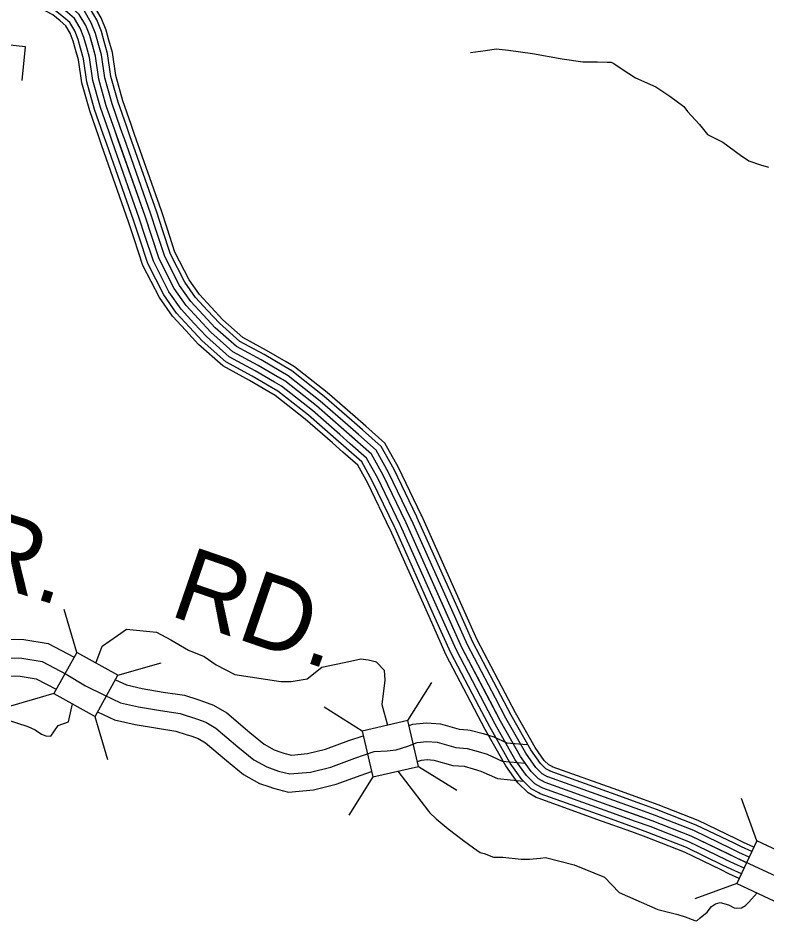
# Model space of a CAD drawing. Extents: x 1551132 to 1791609, y 378168 to 563823.
# Drawn here: x 1591734 to 1595517, y 446576 to 451139 of the extents above; entities that cross this region are included whole.
import ezdxf

# ---------------------------------------------------------------- set-up
doc = ezdxf.new("R2010")
doc.units = 0
for name, color, linetype in [('DESIGN - ROW - Right-of-Way and Easement Labels', 7, 'Continuous'), ('DESIGN - TRANSPORTATION - Text', 7, 'Continuous'), ('DESIGN - UTILITIES - Cable (Underground) with Text', 7, 'Continuous'), ('SURVEY - CONTROL with Text', 7, 'Continuous'), ('SURVEY - DRAINAGE - Storm Sewer', 7, 'Continuous'), ('SURVEY - PROPERTY - Owners', 7, 'Continuous')]:
    doc.layers.add(name, color=color, linetype=linetype)

msp = doc.modelspace()

# ---------------------------------------------------------------- linework, layer by layer
at = {"layer": 'DESIGN - TRANSPORTATION - Text'}
for points in [[(1594019.145, 450965.099), (1594095.168, 450974.424), (1594149.217, 450983.941), (1594211.116, 450977.382), (1594332.888, 450960.282), (1594482.551, 450932.923), (1594586.357, 450917.981), (1594660.297, 450917.315), (1594710.262, 450916.873), (1594730.245, 450916.69), (1594744.17, 450908.556), (1594785.902, 450880.164), (1594853.5, 450837.529), (1594955.04, 450790.595), (1595026.596, 450743.919), (1595096.111, 450691.259), (1595115.894, 450667.067), (1595175.293, 450600.49), (1595216.85, 450550.089), (1595294.465, 450511.363), (1595383.863, 450446.519), (1595425.595, 450418.127), (1595483.385, 450397.593), (1595525.251, 450385.21)], [(1592125.971, 447878.9), (1592158.97, 447964.227), (1592236.393, 448017.846), (1592281.967, 448050.988), (1592433.905, 448034.821), (1592505.02, 447996.012), (1592595.535, 447944.261), (1592673.116, 447911.918), (1592734.54, 447869.875), (1592828.288, 447821.357), (1593061.04, 447785.782), (1593112.764, 447785.782), (1593193.579, 447798.715), (1593268.319, 447857.659), (1593412.474, 447888.385), (1593464.531, 447899.927), (1593504.472, 447895.568), (1593538.379, 447887.251), (1593543.429, 447884.818), (1593583.87, 447842.859), (1593586.853, 447792.224), (1593571.962, 447670.096), (1593599.594, 447564.418)], [(1591663.44, 447597.293), (1591783.037, 447558.2), (1591820.869, 447541.85), (1591852.66, 447519.549), (1591874.576, 447511.349), (1591898.543, 447509.132), (1591935.625, 447563.6), (1591989.232, 447581.476), (1592008.065, 447672.586)], [(1593652.576, 447332.787), (1593807.589, 447130.465), (1593812.006, 447123.715), (1593845.713, 447091.389), (1593907.253, 447040.804), (1593984.71, 446982.07), (1594034.367, 446945.602), (1594068.141, 446921.285), (1594088.091, 446917.101), (1594135.906, 446898.659), (1594181.872, 446898.251), (1594275.711, 446887.401), (1594317.677, 446887.026), (1594373.684, 446892.526), (1594398.75, 446896.159)], [(1594398.75, 446896.159), (1594543.48, 446859.542), (1594695.352, 446796.99), (1594769.8, 446719.547), (1594966.337, 446633.161), (1595067.251, 446608.327), (1595104.292, 446596.094), (1595152.107, 446577.651), (1595162.082, 446575.56), (1595180.198, 446591.41), (1595214.406, 446619.119), (1595236.639, 446648.937), (1595256.747, 446662.77), (1595280.771, 446668.554), (1595322.645, 446656.17), (1595350.503, 446641.912), (1595364.477, 446639.787), (1595388.477, 446641.57), (1595408.56, 446653.404), (1595424.693, 446671.271), (1595466.975, 446717.355)]]:
    msp.add_lwpolyline(points, dxfattribs=at)
at = {"layer": 'DESIGN - UTILITIES - Cable (Underground) with Text'}
for p, q in [((1591772.01, 450994.054), (1591494.506, 451023.315)), ((1591754.146, 450823.998), (1591772.01, 450994.054))]:
    msp.add_line(p, q, dxfattribs=at)
at = {"layer": 'SURVEY - CONTROL with Text'}
for points in [[(1592192.721, 451027.082), (1592178.338, 451078.434), (1592153.947, 451140.194), (1592110.207, 451213.596), (1592058.658, 451258.488), (1592005.459, 451300.548), (1591952.16, 451329.899), (1591888.654, 451358.483), (1591771.19, 451383.475), (1591758.857, 451384.7)], [(1592139.073, 451012.049), (1592125.456, 451060.633), (1592103.782, 451115.543), (1592066.899, 451177.428), (1592023.067, 451215.596), (1591974.535, 451253.972), (1591927.244, 451280.014), (1591871.229, 451305.231), (1591762.615, 451328.332), (1591753.348, 451329.257)], [(1592168.922, 451020.407), (1592154.881, 451070.534), (1592131.689, 451129.26), (1592090.999, 451197.554), (1592042.875, 451239.463), (1591991.743, 451279.881), (1591941.111, 451307.773), (1591880.92, 451334.857), (1591767.39, 451359.016), (1591756.415, 451360.108)], [(1592109.223, 451003.682), (1592096.04, 451050.733), (1592075.866, 451101.826), (1592042.808, 451157.302), (1592003.267, 451191.737), (1591957.327, 451228.054), (1591913.386, 451252.255), (1591861.529, 451275.597), (1591757.848, 451297.656), (1591750.29, 451298.406)], [(1592079.374, 450995.315), (1592066.624, 451040.833), (1592047.95, 451088.109), (1592018.717, 451137.177), (1591983.468, 451167.878), (1591940.119, 451202.137), (1591899.528, 451224.496), (1591851.829, 451245.963), (1591753.082, 451266.98), (1591747.232, 451267.555)], [(1592024.759, 450980.014), (1592012.8, 451022.716), (1591996.884, 451063.017), (1591974.635, 451100.359), (1591947.235, 451124.218), (1591908.636, 451154.727), (1591874.162, 451173.711), (1591834.088, 451191.753), (1591744.349, 451210.845), (1591741.632, 451211.112)], [(1592049.525, 450986.956), (1592037.2, 451030.932), (1592020.042, 451074.392), (1591994.618, 451117.051), (1591963.66, 451144.01), (1591922.911, 451176.228), (1591885.662, 451196.737), (1591842.138, 451216.337), (1591748.307, 451236.296), (1591744.165, 451236.704)], [(1595746.602, 446716.589), (1595361.919, 446893.752), (1595134.733, 447003.621), (1594937.313, 447081.223), (1594709.926, 447163.058), (1594396.767, 447275.586), (1594362.901, 447293.87), (1594325.169, 447330.204), (1594271.72, 447406.723), (1594171.014, 447585.761), (1593975.694, 447957.803), (1593694.226, 448586.903), (1593577.971, 448828.151), (1593518.739, 448934.762), (1593379.634, 449057.998), (1593240.521, 449179.227), (1593081.441, 449304.621), (1592946.019, 449383.757), (1592818.531, 449452.817), (1592707.25, 449551.811), (1592582.236, 449686.956), (1592522.846, 449771.533), (1592445.931, 449922.345), (1592375.475, 450137.209), (1592222.612, 450573.037), (1592179.496, 450695.557), (1592142.456, 450830.044), (1592125.289, 450946.355), (1592096.04, 451050.733), (1592075.866, 451101.826), (1592042.808, 451157.302)], [(1592269.569, 450532.803), (1592251.861, 450583.313), (1592209.096, 450704.832), (1592172.847, 450836.444), (1592155.672, 450952.831), (1592139.073, 451012.065)], [(1592298.827, 450543.062), (1592281.102, 450593.588), (1592238.695, 450714.099), (1592203.238, 450842.853), (1592186.046, 450959.297), (1592168.922, 451020.424)], [(1592322.151, 450551.245), (1592304.427, 450601.78), (1592262.294, 450721.5), (1592227.462, 450847.953), (1592210.271, 450964.456), (1592192.721, 451027.099)], [(1592157.547, 450493.51), (1592139.856, 450543.962), (1592095.74, 450669.315), (1592056.466, 450811.927), (1592039.325, 450928.046), (1592024.759, 450980.031)], [(1592181.813, 450502.027), (1592164.122, 450552.487), (1592120.298, 450677.015), (1592081.674, 450817.235), (1592064.533, 450933.413), (1592049.525, 450986.973)], [(1592211.071, 450512.286), (1592193.363, 450562.762), (1592149.897, 450686.282), (1592112.065, 450823.644), (1592094.907, 450939.88), (1592079.374, 450995.332)], [(1592240.32, 450522.544), (1592222.612, 450573.037), (1592179.496, 450695.557), (1592142.456, 450830.044), (1592125.289, 450946.355), (1592109.223, 451003.698)], [(1592374.575, 450040.465), (1592346.117, 450127.251), (1592211.071, 450512.302)], [(1592404.032, 450050.124), (1592375.475, 450137.209), (1592240.32, 450522.561)], [(1592433.49, 450059.782), (1592404.832, 450147.168), (1592269.569, 450532.82)], [(1592462.948, 450069.441), (1592434.19, 450157.135), (1592298.827, 450543.078)], [(1592486.43, 450077.15), (1592457.598, 450165.077), (1592322.143, 450551.262)], [(1592320.684, 450022.79), (1592292.41, 450109.025), (1592157.547, 450493.527)], [(1592345.117, 450030.807), (1592316.759, 450117.284), (1592181.813, 450502.044)], [(1592668.059, 449639.83), (1592606.411, 449706.482), (1592549.47, 449787.559), (1592474.639, 449934.287), (1592433.482, 450059.799)], [(1592690.817, 449660.88), (1592630.577, 449725.999), (1592576.095, 449803.592), (1592503.347, 449946.238), (1592462.939, 450069.458)], [(1592708.958, 449677.664), (1592649.851, 449741.566), (1592597.319, 449816.376), (1592526.229, 449955.755), (1592486.422, 450077.166)], [(1592580.911, 449559.211), (1592513.846, 449631.721), (1592447.514, 449726.174), (1592364.7, 449888.553), (1592320.676, 450022.806)], [(1592599.786, 449576.678), (1592533.896, 449647.913), (1592469.597, 449739.474), (1592388.516, 449898.453), (1592345.109, 450030.823)], [(1592622.544, 449597.729), (1592558.062, 449667.431), (1592496.222, 449755.508), (1592417.224, 449910.403), (1592374.566, 450040.482)], [(1592645.301, 449618.779), (1592582.236, 449686.956), (1592522.846, 449771.533), (1592445.931, 449922.345), (1592404.024, 450050.14)], [(1593076.441, 449379.357), (1592976.435, 449437.8), (1592854.371, 449503.918), (1592750.716, 449596.129), (1592690.8, 449660.889)], [(1593088.908, 449400.699), (1592988.552, 449459.342), (1592868.663, 449524.285), (1592768.04, 449613.796), (1592708.95, 449677.681)], [(1593029.517, 449299.055), (1592930.811, 449356.739), (1592800.606, 449427.266), (1592685.517, 449529.652), (1592622.535, 449597.737)], [(1593045.159, 449325.822), (1592946.019, 449383.757), (1592818.531, 449452.817), (1592707.25, 449551.811), (1592645.293, 449618.788)], [(1593060.8, 449352.589), (1592961.227, 449410.774), (1592836.455, 449478.367), (1592728.983, 449573.97), (1592668.051, 449639.838)], [(1593000.901, 449250.087), (1592902.995, 449307.305), (1592767.823, 449380.523), (1592645.76, 449489.109), (1592580.903, 449559.219)], [(1593013.876, 449272.287), (1592915.603, 449329.714), (1592782.69, 449401.715), (1592663.784, 449507.493), (1592599.786, 449576.687)], [(1593473.798, 449057.407), (1593420.558, 449104.575), (1593280.103, 449226.978), (1593116.44, 449355.981), (1593076.416, 449379.365)], [(1593490.19, 449075.907), (1593436.874, 449123.142), (1593295.878, 449246.012), (1593130.39, 449376.457), (1593088.883, 449400.707)], [(1593432.683, 449010.997), (1593379.634, 449057.998), (1593240.521, 449179.227), (1593081.441, 449304.621), (1593045.142, 449325.83)], [(1593453.24, 449034.198), (1593400.092, 449081.291), (1593260.312, 449203.102), (1593098.941, 449330.305), (1593060.783, 449352.598)], [(1593412.125, 448987.797), (1593359.176, 449034.706), (1593220.729, 449155.351), (1593063.941, 449278.937), (1593029.501, 449299.063)], [(1593374.517, 448945.337), (1593321.735, 448992.105), (1593184.522, 449111.675), (1593031.925, 449231.953), (1593000.893, 449250.087)], [(1593391.567, 448964.588), (1593338.71, 449011.422), (1593200.938, 449131.475), (1593046.442, 449253.262), (1593013.868, 449272.296)], [(1593748.017, 448618.087), (1593633.044, 448856.693), (1593567.788, 448974.138), (1593473.79, 449057.424)], [(1593770.283, 448628.821), (1593654.994, 448868.069), (1593587.337, 448989.839), (1593490.181, 449075.924)], [(1593692.168, 448591.17), (1593577.971, 448828.151), (1593518.739, 448934.762), (1593432.674, 449011.014)], [(1593720.092, 448604.629), (1593605.503, 448842.418), (1593543.263, 448954.454), (1593453.232, 449034.215)], [(1593636.319, 448564.252), (1593522.897, 448799.609), (1593469.69, 448895.386), (1593391.558, 448964.604)], [(1593664.244, 448577.711), (1593550.438, 448813.884), (1593494.214, 448915.07), (1593412.116, 448987.813)], [(1593613.153, 448553.085), (1593500.056, 448787.775), (1593449.349, 448879.052), (1593374.509, 448945.354)], [(1593896.488, 448134.833), (1593694.226, 448586.903), (1593692.16, 448591.186)], [(1593924.787, 448147.492), (1593722.342, 448599.97), (1593720.076, 448604.662)], [(1593953.078, 448160.159), (1593750.45, 448613.037), (1593748, 448618.129)], [(1593975.644, 448170.251), (1593772.866, 448623.462), (1593770.258, 448628.871)], [(1593816.423, 448099.007), (1593614.678, 448549.927), (1593613.161, 448553.069)], [(1593839.897, 448109.507), (1593638.002, 448560.769), (1593636.319, 448564.244)], [(1593868.188, 448122.174), (1593666.11, 448573.836), (1593664.244, 448577.711)], [(1594117.957, 447686.83), (1593975.694, 447957.803), (1593896.479, 448134.85)], [(1594145.407, 447701.239), (1594003.593, 447971.354), (1593924.779, 448147.508)], [(1594172.848, 447715.656), (1594031.493, 447984.904), (1593953.07, 448160.175)], [(1594194.731, 447727.139), (1594053.734, 447995.705), (1593975.636, 448170.267)], [(1594040.292, 447646.054), (1593896.754, 447919.461), (1593816.415, 448099.024)], [(1594063.067, 447658.004), (1593919.895, 447930.703), (1593839.889, 448109.524)], [(1594090.508, 447672.421), (1593947.795, 447944.253), (1593868.18, 448122.191)], [(1594434.625, 447353.696), (1594414.517, 447364.555), (1594391.409, 447386.805), (1594345.227, 447452.924), (1594247.204, 447627.178), (1594194.731, 447727.156)], [(1594393.434, 447277.386), (1594362.901, 447293.87), (1594325.169, 447330.204), (1594271.72, 447406.723), (1594171.014, 447585.761), (1594117.949, 447686.846)], [(1594408.159, 447304.662), (1594381.351, 447319.137), (1594348.852, 447350.438), (1594297.995, 447423.24), (1594198.255, 447600.569), (1594145.398, 447701.255)], [(1594422.883, 447331.946), (1594399.809, 447344.404), (1594372.526, 447370.672), (1594324.277, 447439.748), (1594225.488, 447615.378), (1594172.839, 447715.664)], [(1594351.768, 447200.201), (1594310.694, 447222.368), (1594258.162, 447272.952), (1594197.364, 447359.996), (1594093.941, 447543.859), (1594040.284, 447646.07)], [(1594363.985, 447222.826), (1594325.994, 447243.335), (1594277.812, 447289.736), (1594219.163, 447373.697), (1594116.541, 447556.143), (1594063.059, 447658.029)], [(1594378.709, 447250.11), (1594344.452, 447268.602), (1594301.486, 447309.97), (1594245.446, 447390.205), (1594143.773, 447570.952), (1594090.5, 447672.438)], [(1594884.689, 447166.05), (1594730.909, 447221.401), (1594422.15, 447332.346)], [(1594893.064, 447189.309), (1594739.267, 447244.66), (1594432.266, 447354.98)], [(1594863.698, 447107.715), (1594709.926, 447163.058), (1594396.767, 447275.586), (1594393.426, 447277.394)], [(1594874.198, 447136.883), (1594720.418, 447192.234), (1594409.459, 447303.97), (1594408.175, 447304.662)], [(1594842.707, 447049.38), (1594688.944, 447104.715), (1594371.384, 447218.826), (1594363.918, 447222.868)], [(1594853.198, 447078.548), (1594699.435, 447133.882), (1594384.076, 447247.202), (1594378.676, 447250.127)], [(1594833.998, 447025.18), (1594680.244, 447080.514), (1594360.86, 447195.275), (1594351.677, 447200.251)], [(1595361.186, 446990.429), (1595169.524, 447083.123), (1594967.862, 447162.392), (1594893.047, 447189.317)], [(1595336.937, 446940.269), (1595147.166, 447032.038), (1594948.237, 447110.24), (1594874.181, 447136.891)], [(1595350.428, 446968.178), (1595159.607, 447060.464), (1594959.154, 447139.258), (1594884.672, 447166.058)], [(1595323.437, 446912.36), (1595134.733, 447003.621), (1594937.313, 447081.223), (1594863.681, 447107.723)], [(1595296.446, 446856.542), (1595109.859, 446946.778), (1594915.471, 447023.188), (1594842.69, 447049.389)], [(1595309.937, 446884.451), (1595122.3, 446975.204), (1594926.388, 447052.205), (1594853.181, 447078.556)], [(1595285.246, 446833.392), (1595099.542, 446923.202), (1594906.413, 446999.121), (1594833.982, 447025.188)], [(1595440.309, 446925.911), (1595388.385, 446949.828), (1595350.411, 446968.187)], [(1595450.759, 446948.311), (1595398.935, 446972.179), (1595361.169, 446990.437)], [(1595414.11, 446869.718), (1595361.919, 446893.752), (1595323.42, 446912.369)], [(1595427.209, 446897.81), (1595375.152, 446921.786), (1595336.912, 446940.278)], [(1595387.927, 446813.508), (1595335.453, 446837.675), (1595296.429, 446856.551)], [(1595401.018, 446841.617), (1595348.686, 446865.717), (1595309.929, 446884.46)], [(1595377.061, 446790.207), (1595324.478, 446814.424), (1595285.238, 446833.4)]]:
    msp.add_lwpolyline(points, dxfattribs=at)
at = {"layer": 'SURVEY - DRAINAGE - Storm Sewer'}
for p, q in [((1592029.868, 447932.163), (1591967.246, 448150.512)), ((1592237.654, 447817.001), (1592455.978, 447879.582)), ((1593703.407, 447588.392), (1593823.761, 447781.012)), ((1591914.681, 447724.352), (1591696.34, 447661.738)), ((1593471.9, 447534.928), (1593279.28, 447655.282)), ((1592122.451, 447609.19), (1592185.048, 447390.841)), ((1593756.821, 447356.86), (1593949.441, 447236.506)), ((1593525.356, 447303.421), (1593405.002, 447110.817)), ((1595465.603, 446980.149), (1595387.923, 447193.589)), ((1595365.192, 446764.812), (1595151.785, 446687.132))]:
    msp.add_line(p, q, dxfattribs=at)
for points in [[(1591914.681, 447724.352), (1592122.493, 447609.165), (1592237.654, 447817.001), (1592029.868, 447932.163)], [(1593525.356, 447303.421), (1593756.863, 447356.868), (1593703.407, 447588.392), (1593471.9, 447534.928)], [(1595580.561, 446664.409), (1595680.989, 446879.754), (1595465.603, 446980.149), (1595365.192, 446764.812)]]:
    msp.add_lwpolyline(points, close=True, dxfattribs=at)
at = {"layer": 'SURVEY - PROPERTY - Owners'}
for points in [[(1591693.439, 448000.378), (1591763.013, 447997.345), (1591885.202, 447977.028), (1592016.823, 447908.584)], [(1591695.248, 447905.917), (1591753.188, 447903.392), (1591854.977, 447886.467), (1591976.366, 447823.34), (1592073.805, 447764.431), (1592167.345, 447717.554), (1592250.968, 447678.778), (1592342.724, 447657.945), (1592452.488, 447638.952), (1592552.294, 447624.044), (1592639.992, 447595.243), (1592681.849, 447580.851), (1592733.556, 447550.375), (1592844.687, 447455.315), (1592924.085, 447390.555), (1592989.734, 447353.945), (1593049.524, 447333.395), (1593107.364, 447318.87), (1593211.362, 447327.945), (1593314.543, 447353.112), (1593435.79, 447397.98), (1593532.004, 447431.139), (1593597.986, 447434.548), (1593644.002, 447440.14), (1593702.117, 447459.632), (1593750.232, 447477.207), (1593798.248, 447482.783), (1593850.172, 447478.316), (1593945.878, 447451.44), (1594001.802, 447446.932), (1594057.642, 447432.423), (1594103.491, 447418.006), (1594178.631, 447383.805), (1594295.303, 447372.963)], [(1591696.981, 447815.048), (1591743.738, 447813.007), (1591825.903, 447799.348), (1591927.009, 447746.763)], [(1592225.343, 447794.598), (1592281.575, 447768.522), (1592361.215, 447750.439), (1592467.496, 447732.055), (1592574.119, 447716.121), (1592641.359, 447694.046), (1592670.033, 447684.629), (1592721.515, 447666.92), (1592788.555, 447627.411), (1592905.136, 447527.692), (1592977.251, 447468.873), (1593028.316, 447440.389), (1593060.399, 447429.364), (1593076.382, 447423.872), (1593114.956, 447414.189), (1593196.004, 447421.256), (1593286.918, 447443.431), (1593404.066, 447486.782), (1593477.197, 447511.991)], [(1592135.837, 447632.177), (1592221.518, 447592.443), (1592324.941, 447568.967), (1592438.055, 447549.392), (1592531.294, 447535.467), (1592583.635, 447518.274), (1592611.093, 447509.258), (1592643.692, 447498.049), (1592680.641, 447476.265), (1592786.538, 447385.688), (1592872.936, 447315.219), (1592952.618, 447270.785), (1593000.267, 447254.409), (1593023.683, 447246.359), (1593100.056, 447227.175), (1593226.136, 447238.176), (1593341.117, 447266.227), (1593466.314, 447312.553), (1593519.179, 447330.778)], [(1593709.283, 447562.643), (1593728.316, 447569.593), (1593796.84, 447577.543), (1593867.105, 447571.502), (1593962.569, 447544.693), (1594006.243, 447541.176), (1594017.543, 447540.268), (1594083.658, 447523.092), (1594137.29, 447506.225), (1594203.205, 447476.224), (1594304.028, 447466.849)], [(1593751.249, 447381.005), (1593771.315, 447388.338), (1593799.606, 447391.622), (1593833.88, 447388.672), (1593929.82, 447361.73), (1593986.643, 447357.146), (1594032.617, 447345.204), (1594070.975, 447333.137), (1594154.99, 447294.903), (1594286.911, 447282.644)]]:
    msp.add_lwpolyline(points, dxfattribs=at)

# ---------------------------------------------------------------- texts
at = {"layer": 'DESIGN - ROW - Right-of-Way and Easement Labels'}
for s, height, rotation, p in [('BR.', 369.9928, 342.541581, (1591150.294, 448415.13)), ('RD.', 369.9931, 341.017861, (1592490.837, 448122.132))]:
    msp.add_text(s, height=height, rotation=rotation, dxfattribs=at).set_placement(p)

doc.saveas('drawing.dxf')
